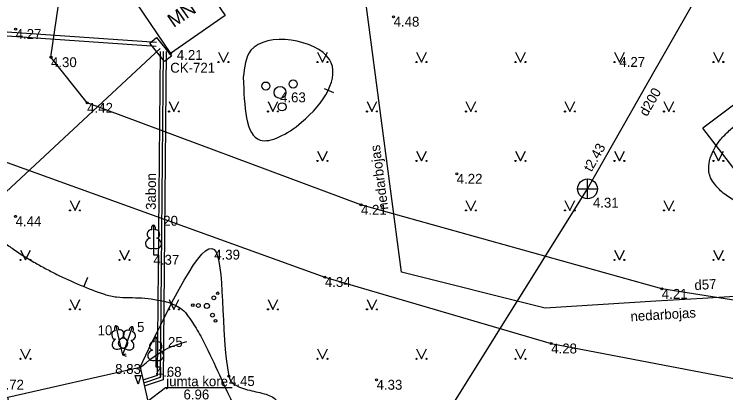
# Model space of a CAD drawing. Extents: x 519536 to 519949, y 326041 to 326519.
# Drawn here: x 519801.93 to 519837.87, y 326190.79 to 326209.91 of the extents above; entities that cross this region are included whole.
import ezdxf

# ---------------------------------------------------------------- set-up
doc = ezdxf.new("R2010")
doc.units = 0
for name, color, linetype in [('BUVE_COKL_####_####_#', 7, 'Continuous'), ('BUVE_EKAS_####_####_#', 7, 'Continuous'), ('BUVE_EKAS_RAKS_TKST_#', 7, 'Continuous'), ('CELI_CMAL_####_####_#', 7, 'Continuous'), ('ELEK_ELEM_####_####_#', 7, 'Continuous'), ('ELEK_ELEM_####_TKST_#', 7, 'Continuous'), ('ELEK_VADP_ZSPR_####_#', 7, 'Continuous'), ('ELEK_VADP_ZSPR_TKST_#', 7, 'Continuous'), ('GAZE_VADP_ASP1_####_#', 7, 'Continuous'), ('GAZE_VADP_NEDR_####_#', 7, 'Continuous'), ('GAZE_VADP_NEDR_TKST_#', 7, 'Continuous'), ('RELJ_AATZ_####_TKST_#', 7, 'Continuous'), ('RELJ_ELEM_####_####_#', 7, 'Continuous'), ('RELJ_HORZ_PAMT_####_#', 7, 'Continuous'), ('SKAN_ELEM_####_####_#', 7, 'Continuous'), ('SKAN_ELEM_PAST_TKST_#', 7, 'Continuous'), ('SKAN_VADP_PAST_####_#', 7, 'Continuous'), ('SKAN_VADP_PAST_TKST_#', 7, 'Continuous'), ('TERT_DIAM_####_TKST_#', 7, 'Continuous'), ('TERT_ELEM_####_####_#', 7, 'Continuous'), ('TERT_KONT_####_####_#', 7, 'Continuous')]:
    doc.layers.add(name, color=color, linetype=linetype)

msp = doc.modelspace()

# ---------------------------------------------------------------- linework, layer by layer
at = {"layer": 'BUVE_COKL_####_####_#'}
msp.add_lwpolyline([(519812.939, 326191.038), (519809.566, 326191.038), (519808.648, 326190.332)], dxfattribs=at)
at = {"layer": 'BUVE_EKAS_####_####_#'}
for p, q in [((519810.854, 326212.418), (519812.58, 326209.857)), ((519808.091, 326210.487), (519809.817, 326207.926)), ((519812.58, 326209.857), (519809.817, 326207.926))]:
    msp.add_line(p, q, dxfattribs=at)
msp.add_lwpolyline([(519801.693, 326190.163), (519801.604, 326190.571), (519808.284, 326192.074), (519809.616, 326186.155)], dxfattribs=at)
at = {"layer": 'CELI_CMAL_####_####_#'}
for points in [[(519838.727, 326233.045), (519841.98, 326228.819), (519851.464, 326216.164), (519860.114, 326205.022), (519866.094, 326197.096), (519865.662, 326195.137), (519856.673, 326194.377), (519843.18, 326194.686), (519834.641, 326196.032), (519819.445, 326200.281), (519805.615, 326205.435), (519803.787, 326207.741), (519804.171, 326210.385)], [(519787.061, 326208.66), (519797.129, 326204.029), (519817.623, 326196.632), (519829.055, 326193.272), (519842.621, 326190.678), (519855.118, 326190.491), (519864.636, 326190.648), (519870.995, 326190.162)]]:
    msp.add_lwpolyline(points, dxfattribs=at)
at = {"layer": 'ELEK_ELEM_####_####_#'}
msp.add_lwpolyline([(519809.125, 326208.74), (519809.874, 326207.803), (519809.523, 326207.522), (519808.774, 326208.459)], close=True, dxfattribs=at)
at = {"layer": 'ELEK_VADP_ZSPR_####_#'}
for p, q in [((519809.12, 326208.487), (519792.769, 326209.6)), ((519809.106, 326208.287), (519792.704, 326209.404))]:
    msp.add_line(p, q, dxfattribs=at)
for points in [[(519789.609, 326189.861), (519809.299, 326208.174)], [(519809.298, 326208.026), (519809.157, 326191.662), (519808.432, 326191.42)], [(519809.448, 326208.024), (519809.306, 326191.554), (519808.464, 326191.273)], [(519809.598, 326208.023), (519809.455, 326191.446), (519808.498, 326191.126)]]:
    msp.add_lwpolyline(points, dxfattribs=at)
at = {"layer": 'GAZE_VADP_ASP1_####_#'}
for p in [(519853.45, 326216.69), (519842.969, 326195.935)]:
    msp.add_line(p, (519836.718, 326204.164), dxfattribs=at)
at = {"layer": 'GAZE_VADP_NEDR_####_#'}
for points in [[(519819.823, 326209.512), (519817.948, 326223.716), (519825.819, 326235.566), (519836.566, 326240.266)], [(519834.335, 326195.408), (519828.75, 326195.067), (519821.489, 326196.888), (519819.823, 326209.512)], [(519842.969, 326195.935), (519836.696, 326195.552)], [(519836.696, 326195.552), (519834.335, 326195.408)]]:
    msp.add_lwpolyline(points, dxfattribs=at)
at = {"layer": 'RELJ_ELEM_####_####_#'}
msp.add_lwpolyline([(519808.033, 326191.66), (519808.333, 326191.66), (519808.183, 326191.227)], close=True, dxfattribs=at)
for centre in [(519821.093, 326209.787), (519802.002, 326209.166), (519803.787, 326207.741), (519809.817, 326207.926), (519805.615, 326205.435), (519824.281, 326201.848), (519819.445, 326200.281), (519801.998, 326199.7), (519817.623, 326196.632), (519834.641, 326196.032), (519829.055, 326193.272), (519812.777, 326191.626), (519820.233, 326191.439)]:
    msp.add_circle(centre, 0.05, dxfattribs=at)
at = {"layer": 'RELJ_HORZ_PAMT_####_#'}
for p, q in [((519817.591, 326206.155), (519818.05, 326205.957)), ((519805.639, 326196.616), (519805.446, 326196.155))]:
    msp.add_line(p, q, dxfattribs=at)
for points in [[(519813.501, 326206.726), (519813.883, 326208.091), (519817.854, 326207.627), (519816.445, 326204.453), (519814.351, 326203.554), (519813.501, 326206.726)], [(519837.541, 326203.5), (519837.605, 326203.576), (519838.049, 326204.033), (519838.511, 326204.462), (519838.969, 326204.891), (519839.398, 326205.347), (519840.915, 326207.181)], [(519793.848, 326205.538), (519793.854, 326205.527), (519794.268, 326204.759), (519794.704, 326203.999), (519795.775, 326202.638), (519796.728, 326201.832), (519797.694, 326201.054), (519798.679, 326200.304), (519799.684, 326199.581), (519801.32, 326198.439), (519801.828, 326198.085), (519802.927, 326197.389), (519803.496, 326197.072), (519804.074, 326196.77), (519805.265, 326196.231), (519806.488, 326195.764), (519807.103, 326195.629), (519807.737, 326195.593), (519808.376, 326195.578), (519809.008, 326195.503), (519809.793, 326195.325), (519810.16, 326195.165), (519810.49, 326194.925), (519810.792, 326194.54), (519811.058, 326194.147), (519811.509, 326193.343), (519812.291, 326191.691), (519814.557, 326186.93), (519814.76, 326186.52), (519814.988, 326186.123), (519815.26, 326185.754), (519815.419, 326185.584), (519815.597, 326185.426), (519815.962, 326185.213), (519816.354, 326185.068), (519816.626, 326184.979), (519817.473, 326184.823), (519817.763, 326184.796), (519818.054, 326184.778), (519818.346, 326184.759), (519818.636, 326184.735), (519819.785, 326184.558), (519820.334, 326184.36), (519820.795, 326184.099)], [(519860.45, 326194.696), (519860.445, 326194.699), (519860.154, 326194.826), (519859.858, 326194.926), (519859.562, 326195.021), (519859.271, 326195.131), (519858.696, 326195.371), (519858.12, 326195.612), (519857.562, 326195.89), (519857.294, 326196.053), (519857.037, 326196.239), (519856.106, 326197.159), (519855.282, 326198.166), (519854.963, 326198.575), (519854.658, 326198.995), (519854.347, 326199.411), (519854.01, 326199.81), (519853.699, 326200.107), (519853.363, 326200.374), (519852.632, 326200.821), (519851.847, 326201.191), (519851.025, 326201.531), (519850.669, 326201.642), (519850.489, 326201.675), (519850.309, 326201.691), (519849.592, 326201.625), (519848.875, 326201.428), (519848.151, 326201.172), (519847.456, 326200.864), (519846.868, 326200.521), (519846.338, 326200.119), (519845.806, 326199.72), (519845.212, 326199.384), (519843.811, 326198.898), (519843.103, 326198.794), (519842.402, 326198.808), (519841.638, 326198.978), (519840.879, 326199.256), (519840.159, 326199.556), (519839.465, 326199.875), (519838.78, 326200.229), (519838.444, 326200.42), (519838.112, 326200.619), (519837.548, 326201.059), (519837.313, 326201.33), (519837.109, 326201.65), (519837.028, 326201.882), (519837.009, 326202.116), (519837.087, 326202.634), (519837.178, 326202.868), (519837.281, 326203.091), (519837.541, 326203.5)]]:
    msp.add_spline(points, degree=3, dxfattribs=at)
at = {"layer": 'SKAN_ELEM_####_####_#'}
for p, q in [((519830.888, 326200.589), (519830.888, 326201.589)), ((519830.388, 326201.089), (519831.388, 326201.089))]:
    msp.add_line(p, q, dxfattribs=at)
msp.add_circle((519830.888, 326201.089), 0.5, dxfattribs=at)
at = {"layer": 'SKAN_VADP_PAST_####_#'}
for p, q in [((519834.372, 326207.216), (519839.867, 326216.88)), ((519830.888, 326201.089), (519834.394, 326207.255)), ((519816.661, 326178.339), (519830.888, 326201.089))]:
    msp.add_line(p, q, dxfattribs=at)
at = {"layer": 'TERT_ELEM_####_####_#'}
for p, q in [((519812.25, 326208), (519812.5, 326207.5)), ((519812.5, 326207.5), (519812.75, 326208)), ((519817.25, 326208), (519817.5, 326207.5)), ((519817.5, 326207.5), (519817.75, 326208)), ((519822.25, 326208), (519822.5, 326207.5)), ((519822.5, 326207.5), (519822.75, 326208)), ((519827.25, 326208), (519827.5, 326207.5)), ((519827.5, 326207.5), (519827.75, 326208)), ((519832.25, 326208), (519832.5, 326207.5)), ((519832.5, 326207.5), (519832.75, 326208)), ((519837.25, 326208), (519837.5, 326207.5)), ((519837.5, 326207.5), (519837.75, 326208)), ((519809.75, 326205.5), (519810, 326205)), ((519810, 326205), (519810.25, 326205.5)), ((519814.75, 326205.5), (519815, 326205)), ((519815, 326205), (519815.25, 326205.5)), ((519819.75, 326205.5), (519820, 326205)), ((519820, 326205), (519820.25, 326205.5)), ((519824.75, 326205.5), (519825, 326205)), ((519825, 326205), (519825.25, 326205.5)), ((519829.75, 326205.5), (519830, 326205)), ((519830, 326205), (519830.25, 326205.5)), ((519834.75, 326205.5), (519835, 326205)), ((519835, 326205), (519835.25, 326205.5)), ((519817.25, 326203), (519817.5, 326202.5)), ((519817.5, 326202.5), (519817.75, 326203)), ((519822.25, 326203), (519822.5, 326202.5)), ((519822.5, 326202.5), (519822.75, 326203)), ((519827.25, 326203), (519827.5, 326202.5)), ((519827.5, 326202.5), (519827.75, 326203)), ((519832.25, 326203), (519832.5, 326202.5)), ((519832.5, 326202.5), (519832.75, 326203)), ((519837.25, 326203), (519837.5, 326202.5)), ((519837.5, 326202.5), (519837.75, 326203)), ((519804.75, 326200.5), (519805, 326200)), ((519805, 326200), (519805.25, 326200.5)), ((519824.75, 326200.5), (519825, 326200)), ((519825, 326200), (519825.25, 326200.5)), ((519829.75, 326200.5), (519830, 326200)), ((519830, 326200), (519830.25, 326200.5)), ((519834.75, 326200.5), (519835, 326200)), ((519835, 326200), (519835.25, 326200.5)), ((519802.25, 326198), (519802.5, 326197.5)), ((519802.5, 326197.5), (519802.75, 326198)), ((519807.25, 326198), (519807.5, 326197.5)), ((519807.5, 326197.5), (519807.75, 326198)), ((519808.964, 326198.101), (519808.964, 326197.754)), ((519832.25, 326198), (519832.5, 326197.5)), ((519832.5, 326197.5), (519832.75, 326198)), ((519837.25, 326198), (519837.5, 326197.5)), ((519837.5, 326197.5), (519837.75, 326198)), ((519808.964, 326197.754), (519809.164, 326197.754)), ((519804.75, 326195.5), (519805, 326195)), ((519805, 326195), (519805.25, 326195.5)), ((519809.75, 326195.5), (519810, 326195)), ((519810, 326195), (519810.25, 326195.5)), ((519814.75, 326195.5), (519815, 326195)), ((519815, 326195), (519815.25, 326195.5)), ((519819.75, 326195.5), (519820, 326195)), ((519820, 326195), (519820.25, 326195.5)), ((519802.25, 326193), (519802.5, 326192.5)), ((519802.5, 326192.5), (519802.75, 326193)), ((519807.32, 326193.04), (519807.396, 326192.701)), ((519807.511, 326193.029), (519807.396, 326192.701)), ((519817.25, 326193), (519817.5, 326192.5)), ((519817.5, 326192.5), (519817.75, 326193)), ((519822.25, 326193), (519822.5, 326192.5)), ((519822.5, 326192.5), (519822.75, 326193)), ((519827.25, 326193), (519827.5, 326192.5)), ((519827.5, 326192.5), (519827.75, 326193)), ((519807.396, 326192.701), (519807.592, 326192.745)), ((519807.396, 326192.701), (519807.585, 326192.635)), ((519809.08, 326192.441), (519809.08, 326192.094)), ((519809.08, 326192.094), (519809.28, 326192.094))]:
    msp.add_line(p, q, dxfattribs=at)
for points in [[(519808.964, 326199.254), (519808.964, 326198.101)], [(519809.054, 326199.021), (519809.053, 326199.022)], [(519807.066, 326194.164), (519807.32, 326193.04)], [(519807.892, 326194.117), (519807.511, 326193.029)], [(519807.204, 326193.957), (519807.203, 326193.958)], [(519807.9, 326193.868), (519807.899, 326193.869)], [(519809.08, 326193.594), (519809.08, 326192.441)], [(519809.169, 326193.362), (519809.168, 326193.362)]]:
    msp.add_lwpolyline(points, dxfattribs=at)
for centre, radius in [((519812.25, 326207.5), 0.028), ((519812.75, 326207.5), 0.0263), ((519817.25, 326207.5), 0.028), ((519817.75, 326207.5), 0.0263), ((519822.25, 326207.5), 0.028), ((519822.75, 326207.5), 0.0263), ((519827.25, 326207.5), 0.028), ((519827.75, 326207.5), 0.0263), ((519832.25, 326207.5), 0.028), ((519832.75, 326207.5), 0.0263), ((519837.25, 326207.5), 0.028), ((519837.75, 326207.5), 0.0263), ((519816.018, 326206.386), 0.207), ((519814.642, 326206.285), 0.204), ((519815.356, 326205.961), 0.301), ((519815.46, 326205.233), 0.205), ((519809.75, 326205), 0.028), ((519810.25, 326205), 0.0263), ((519814.75, 326205), 0.028), ((519815.25, 326205), 0.0263), ((519819.75, 326205), 0.028), ((519820.25, 326205), 0.0263), ((519824.75, 326205), 0.028), ((519825.25, 326205), 0.0263), ((519829.75, 326205), 0.028), ((519830.25, 326205), 0.0263), ((519834.75, 326205), 0.028), ((519835.25, 326205), 0.0263), ((519817.25, 326202.5), 0.028), ((519817.75, 326202.5), 0.0263), ((519822.25, 326202.5), 0.028), ((519822.75, 326202.5), 0.0263), ((519827.25, 326202.5), 0.028), ((519827.75, 326202.5), 0.0263), ((519832.25, 326202.5), 0.028), ((519832.75, 326202.5), 0.0263), ((519837.25, 326202.5), 0.028), ((519837.75, 326202.5), 0.0263), ((519804.75, 326200), 0.028), ((519805.25, 326200), 0.0263), ((519824.75, 326200), 0.028), ((519825.25, 326200), 0.0263), ((519829.75, 326200), 0.028), ((519830.25, 326200), 0.0263), ((519834.75, 326200), 0.028), ((519835.25, 326200), 0.0263), ((519802.25, 326197.5), 0.028), ((519802.75, 326197.5), 0.0263), ((519807.25, 326197.5), 0.028), ((519807.75, 326197.5), 0.0263), ((519832.25, 326197.5), 0.028), ((519832.75, 326197.5), 0.0263), ((519837.25, 326197.5), 0.028), ((519837.75, 326197.5), 0.0263), ((519812.209, 326195.815), 0.064), ((519812.013, 326195.584), 0.096), ((519810.947, 326195.21), 0.064), ((519811.231, 326195.197), 0.096), ((519811.665, 326195.176), 0.128), ((519804.75, 326195), 0.028), ((519805.25, 326195), 0.0263), ((519809.75, 326195), 0.028), ((519810.25, 326195), 0.0263), ((519811.942, 326194.709), 0.096), ((519814.75, 326195), 0.028), ((519815.25, 326195), 0.0263), ((519819.75, 326195), 0.028), ((519820.25, 326195), 0.0263), ((519812.099, 326194.42), 0.064), ((519802.25, 326192.5), 0.028), ((519802.75, 326192.5), 0.0263), ((519817.25, 326192.5), 0.028), ((519817.75, 326192.5), 0.0263), ((519822.25, 326192.5), 0.028), ((519822.75, 326192.5), 0.0263), ((519827.25, 326192.5), 0.028), ((519827.75, 326192.5), 0.0263)]:
    msp.add_circle(centre, radius, dxfattribs=at)
for centre, major_axis, ratio, start_param, end_param in [((519808.836, 326198.809), (-0.039, -0.212), 0.861323, 3.141593, 6.283185), ((519808.965, 326199.104), (0, -0.15), 0.707107, 3.14537, 5.287485), ((519808.964, 326199.104), (0, -0.15), 0.707107, 0.995701, 3.137816), ((519809.092, 326198.809), (0.039, -0.212), 0.861323, 0, 3.141593), ((519808.875, 326198.347), (0.307, 0.095), 0.814445, 1.570796, 4.752015), ((519809.054, 326198.347), (-0.307, 0.095), 0.814445, 1.531171, 4.712389), ((519807.099, 326194.018), (0.033, -0.146), 0.707107, 3.14537, 5.287485), ((519807.099, 326194.018), (0.033, -0.146), 0.707107, 0.995701, 3.137816), ((519807.289, 326193.759), (0.085, -0.199), 0.861323, 0, 3.141593), ((519807.843, 326193.975), (-0.05, -0.142), 0.707107, 3.14537, 5.287485), ((519807.842, 326193.976), (-0.05, -0.142), 0.707107, 0.995701, 3.137816), ((519807.039, 326193.702), (0.009, -0.216), 0.861323, 3.141593, 6.283185), ((519807.624, 326193.74), (-0.107, -0.188), 0.861323, 3.141593, 6.283185), ((519807.866, 326193.655), (-0.034, -0.213), 0.861323, 0, 3.141593), ((519807.178, 326193.26), (0.278, 0.16), 0.814445, 1.570796, 4.752015), ((519807.508, 326193.29), (0.321, -0.012), 0.814445, 1.570796, 4.752015), ((519807.353, 326193.299), (-0.32, 0.025), 0.814445, 1.531171, 4.712389), ((519807.677, 326193.231), (-0.258, 0.191), 0.814445, 1.531171, 4.712389), ((519808.952, 326193.149), (-0.039, -0.212), 0.861323, 3.141593, 6.283185), ((519809.08, 326193.444), (0, -0.15), 0.707107, 3.14537, 5.287485), ((519809.08, 326193.444), (0, -0.15), 0.707107, 0.995701, 3.137816), ((519809.208, 326193.149), (0.039, -0.212), 0.861323, 0, 3.141593), ((519808.99, 326192.687), (0.307, 0.095), 0.814445, 1.570796, 4.752015), ((519809.169, 326192.687), (-0.307, 0.095), 0.814445, 1.531171, 4.712389)]:
    msp.add_ellipse(centre, major_axis=major_axis, ratio=ratio, start_param=start_param, end_param=end_param, dxfattribs=at)
at = {"layer": 'TERT_KONT_####_####_#'}
for points in [[(519808.284, 326192.074), (519812.031, 326198.017), (519812.777, 326191.626), (519812.822, 326191.465), (519813.204, 326191.122), (519814.037, 326190.862), (519814.849, 326190.632), (519815.114, 326190.46), (519815.214, 326190.214), (519815.203, 326189.974), (519815.174, 326189.731), (519815.063, 326189.24), (519814.665, 326188.239), (519813.413, 326186.176), (519812.035, 326184.054), (519811.479, 326182.982), (519811.265, 326182.445), (519811.106, 326181.908), (519811.021, 326181.474), (519810.92, 326180.112), (519810.978, 326178.219), (519810.984, 326176.327), (519810.875, 326175.413), (519810.777, 326174.97), (519810.714, 326174.752), (519810.68, 326174.645), (519810.642, 326174.538), (519810.522, 326174.257), (519810.368, 326173.985), (519809.966, 326173.468), (519808.842, 326172.553), (519807.396, 326171.817), (519806.59, 326171.522), (519805.75, 326171.281)], [(519808.254, 326192.02), (519809.692, 326193.038), (519810.653, 326193.375)]]:
    msp.add_spline(points, degree=3, dxfattribs=at)

# ---------------------------------------------------------------- texts
at = {"layer": 'BUVE_COKL_####_####_#'}
for s, p in [('jumta kore', (519809.609, 326191.115)), ('6.96', (519810.48, 326190.45))]:
    msp.add_text(s, height=0.5, dxfattribs=at).set_placement(p)
at = {"layer": 'BUVE_EKAS_RAKS_TKST_#'}
msp.add_text('MN', height=0.7, rotation=34.9489, dxfattribs=at).set_placement((519809.985, 326209.214))
at = {"layer": 'ELEK_ELEM_####_TKST_#'}
msp.add_text('CK-721', height=0.5, dxfattribs=at).set_placement((519809.811, 326206.96))
at = {"layer": 'ELEK_VADP_ZSPR_TKST_#'}
msp.add_text('3abon', height=0.5, rotation=89.5063, dxfattribs=at).set_placement((519809.079, 326200.025))
at = {"layer": 'GAZE_VADP_NEDR_TKST_#'}
for s, rotation, p in [('nedarbojas', 97.519, (519820.829, 326200.056)), (' d57', 3.4933, (519836.117, 326195.961)), ('nedarbojas', 3.4933, (519833.075, 326194.392))]:
    msp.add_text(s, height=0.5, rotation=rotation, dxfattribs=at).set_placement(p)
at = {"layer": 'RELJ_AATZ_####_TKST_#'}
for s, p in [('4.48', (519821.093, 326209.287)), ('4.27', (519802.002, 326208.666)), ('4.21', (519810.144, 326207.608)), ('4.30', (519803.787, 326207.241)), ('4.27', (519832.498, 326207.253)), ('4.63', (519815.356, 326205.461)), ('4.42', (519805.615, 326204.935)), ('4.22', (519824.281, 326201.348)), ('4.21', (519819.445, 326199.781)), ('4.44', (519801.998, 326199.2)), ('4.39', (519812.031, 326197.517)), ('4.37', (519808.964, 326197.254)), ('4.34', (519817.623, 326196.132)), ('4.21', (519834.641, 326195.532)), ('4.28', (519829.055, 326192.772)), ('8.83', (519807.028, 326191.74)), ('4.68', (519809.08, 326191.594)), ('4.45', (519812.777, 326191.126)), ('4.72', (519801.118, 326190.945)), ('4.33', (519820.233, 326190.939))]:
    msp.add_text(s, height=0.5, dxfattribs=at).set_placement(p)
at = {"layer": 'SKAN_ELEM_PAST_TKST_#'}
msp.add_text(' 4.31', height=0.5, dxfattribs=at).set_placement((519830.976, 326200.141))
at = {"layer": 'SKAN_VADP_PAST_TKST_#'}
for s, p in [('d200', (519833.895, 326204.714)), ('t2.43', (519831.087, 326201.915))]:
    msp.add_text(s, height=0.5, rotation=60.3768, dxfattribs=at).set_placement(p)
at = {"layer": 'TERT_DIAM_####_TKST_#'}
for s, p in [('20', (519809.457, 326199.226)), ('5', (519808.134, 326193.865)), ('10', (519806.142, 326193.692)), ('25', (519809.698, 326193.101))]:
    msp.add_text(s, height=0.5, dxfattribs=at).set_placement(p)

doc.saveas('drawing.dxf')
